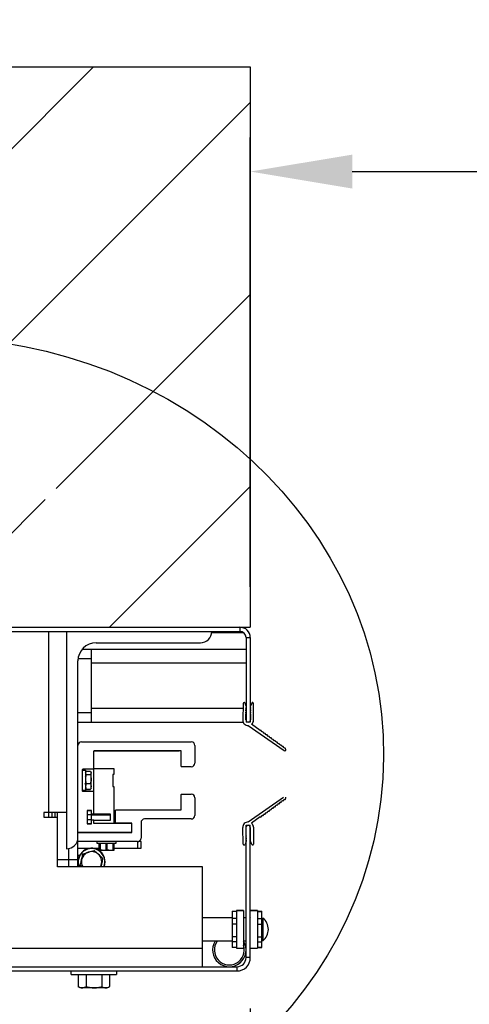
# Model space of a CAD drawing. Header units: inches. Extents: x 170 to 288, y 234 to 248.
# Tile 370 of 480: x 251.39 to 251.803, y 237.691 to 238.597. Entities that reach past the tile are written whole.
import ezdxf

# ---------------------------------------------------------------- set-up
doc = ezdxf.new("R2010")
doc.units = ezdxf.units.IN
doc.header["$LTSCALE"] = 0.25
doc.header["$MEASUREMENT"] = 0
for name, color, linetype in [('ANNOTATIONS', 1, 'Continuous'), ('DETAILS', 4, 'Continuous'), ('STANDARD Z GUIDE MOTOR RH', 7, 'Continuous')]:
    doc.layers.add(name, color=color, linetype=linetype)
doc.styles.add('ARIAL', font='arial.ttf', dxfattribs={"height": 0.09375})
doc.dimstyles.new('STANDARD$0', dxfattribs={"dimtxt": 0.09375, "dimasz": 0.09375, "dimexe": 0.03125, "dimexo": 0.046875, "dimgap": 0.09, "dimtad": 0, "dimtih": 1, "dimtoh": 1, "dimdec": 4, "dimzin": 0, "dimdsep": 46, "dimtxsty": 'ARIAL', "dimcen": 0.09, "dimadec": 0, "dimazin": 0, "dimtfac": 1, "dimtdec": 4, "dimtofl": 0, "dimtmove": 0, "dimatfit": 1, "dimfxl": 1, "dimtolj": 1, "dimtzin": 0, "dimarcsym": 0})

# ---------------------------------------------------------------- blocks, each defined once
blk = doc.blocks.new('*D36')
at = {"layer": 'ANNOTATIONS', "color": 0, "lineweight": -2, "transparency": 16777216}
for p, q in [((251.60208, 238.07493), (251.60208, 238.4883)), ((255.6023, 238.07697), (255.6023, 238.4883)), ((251.69583, 238.45705), (252.98575, 238.45705)), ((255.50855, 238.45705), (254.21842, 238.45705))]:
    blk.add_line(p, q, dxfattribs=at)
at = {"layer": 'ANNOTATIONS', "color": 0, "transparency": 16777216}
for points in [[(251.69583, 238.47267), (251.69583, 238.44142), (251.60208, 238.45705)], [(255.50855, 238.47267), (255.50855, 238.44142), (255.6023, 238.45705)]]:
    blk.add_solid(points, dxfattribs=at)
at = {"layer": 'defpoints', "color": 0, "transparency": 16777216}
for p in [(255.6023, 238.45705), (251.60208, 238.02805), (255.6023, 238.03009)]:
    blk.add_point(p, dxfattribs=at)
at = {"layer": 'ANNOTATIONS', "color": 0, "transparency": 16777216, "insert": (253.60208, 238.45705), "char_height": 0.09375, "attachment_point": 5, "style": 'ARIAL'}
blk.add_mtext('\\A1;OPENING WIDTH', dxfattribs=at)
blk = doc.blocks.new('*D33')
at = {"layer": 'ANNOTATIONS', "color": 0, "lineweight": -2, "transparency": 16777216}
for p, q in [((251.60208, 237.68664), (251.60208, 237.31318)), ((251.02708, 237.66778), (251.02708, 237.31318)), ((250.93333, 237.34443), (250.83958, 237.34443)), ((251.69583, 237.34443), (251.78958, 237.34443))]:
    blk.add_line(p, q, dxfattribs=at)
at = {"layer": 'ANNOTATIONS', "color": 0, "transparency": 16777216}
for points in [[(250.93333, 237.36005), (250.93333, 237.3288), (251.02708, 237.34443)], [(251.69583, 237.36005), (251.69583, 237.3288), (251.60208, 237.34443)]]:
    blk.add_solid(points, dxfattribs=at)
at = {"layer": 'defpoints', "color": 0, "transparency": 16777216}
for p in [(251.60208, 237.73352), (251.02708, 237.71465), (251.60208, 237.34443)]:
    blk.add_point(p, dxfattribs=at)
at = {"layer": 'ANNOTATIONS', "color": 0, "transparency": 16777216, "insert": (251.31954, 237.34443), "char_height": 0.09375, "attachment_point": 5, "style": 'ARIAL'}
blk.add_mtext('\\A1;17 1/4"', dxfattribs=at)

msp = doc.modelspace()

# ---------------------------------------------------------------- hatches: boundary and pattern name
at = {"layer": 'STANDARD Z GUIDE MOTOR RH'}
h = msp.add_hatch(dxfattribs=at)
h.set_pattern_fill('ANSI31', color=256)
edge = h.paths.add_edge_path()
edge.add_ellipse((251.30783, 237.92112), major_axis=(0.41679, -0.00287), ratio=0.919729, start_angle=45.45355, end_angle=161.00699)
edge.add_line((250.91458, 238.04859), (250.91458, 238.03768))
edge.add_line((250.91458, 238.03768), (251.60208, 238.03768))
edge.add_line((251.60208, 238.03768), (251.60208, 238.1923))
edge = h.paths.add_edge_path()
edge.add_line((251.60208, 238.55331), (250.91458, 238.55331))
edge.add_line((250.91458, 238.55331), (250.91458, 238.32179))
edge.add_line((250.91458, 238.32179), (250.99255, 238.32179))
edge.add_line((250.99255, 238.32179), (250.85048, 238.27489))
edge.add_line((250.85048, 238.27489), (250.91458, 238.27489))
edge.add_line((250.91458, 238.27489), (250.91458, 238.04859))
edge.add_ellipse((251.30783, 237.92112), major_axis=(0.41679, -0.00287), ratio=0.919729, start_angle=45.45355, end_angle=161.00699, ccw=False)
edge.add_line((251.60208, 238.1923), (251.60208, 238.55331))
h.paths.add_polyline_path([(256.28958, 238.55331), (255.60208, 238.55331), (255.60208, 238.03768), (256.28958, 238.03768), (256.28958, 238.27489), (256.35369, 238.27489), (256.21162, 238.32179), (256.28958, 238.32179)])

# ---------------------------------------------------------------- linework, layer by layer
at = {"layer": 'DETAILS'}
msp.add_ellipse((251.30783, 237.92112), major_axis=(0.41679, -0.00287), ratio=0.919729, dxfattribs=at)
at = {"layer": 'STANDARD Z GUIDE MOTOR RH'}
for p, q in [((250.91458, 238.55331), (251.60208, 238.55331)), ((251.60208, 238.55331), (251.60208, 238.03768)), ((250.91458, 238.03768), (251.60208, 238.03768)), ((251.04505, 238.03768), (251.59245, 238.03768)), ((251.04505, 238.03372), (251.59245, 238.03372)), ((251.41655, 238.03372), (251.41655, 237.86288)), ((251.43322, 238.03372), (251.43322, 237.83372)), ((251.56651, 238.0328), (251.59555, 238.0328)), ((251.59245, 238.03768), (251.59245, 238.03372)), ((251.4603, 238.0233), (251.55613, 238.0233)), ((251.59812, 238.02805), (251.60208, 238.02805)), ((251.59812, 238.02805), (251.59812, 237.95018)), ((251.60208, 238.02805), (251.60208, 237.95018)), ((251.59812, 238.01705), (251.44729, 238.01705)), ((251.45613, 237.95038), (251.45613, 238.01705)), ((251.44363, 237.81705), (251.44363, 238.00663)), ((251.44377, 238.00872), (251.45613, 238.00872)), ((251.59812, 238.00455), (251.45613, 238.00455)), ((251.59557, 237.96755), (251.59513, 237.95221)), ((251.59826, 237.9649), (251.59725, 237.96781)), ((251.60336, 237.96781), (251.60224, 237.96488)), ((251.60499, 237.95208), (251.60494, 237.96752)), ((251.45613, 237.95872), (251.44363, 237.95872)), ((251.59543, 237.96288), (251.45613, 237.96288)), ((251.59808, 237.95859), (251.59809, 237.95972)), ((251.59809, 237.96074), (251.5981, 237.9618)), ((251.5981, 237.96283), (251.59811, 237.96387)), ((251.59812, 237.96288), (251.59811, 237.96288)), ((251.60229, 237.96288), (251.60208, 237.96288)), ((251.60228, 237.96122), (251.60208, 237.96122)), ((251.60227, 237.95971), (251.60226, 237.95856)), ((251.60228, 237.96178), (251.60227, 237.96071)), ((251.60229, 237.96385), (251.60229, 237.96281)), ((251.44363, 237.95038), (251.59542, 237.95038)), ((251.59785, 237.95245), (251.59788, 237.95759)), ((251.60208, 237.95018), (251.59812, 237.95018)), ((251.60233, 237.95757), (251.60236, 237.95245)), ((251.60009, 237.94714), (251.63315, 237.92406)), ((251.61112, 237.94247), (251.6032, 237.94827)), ((251.61289, 237.9412), (251.6123, 237.94163)), ((251.61475, 237.93987), (251.61418, 237.94028)), ((251.44697, 237.93216), (251.54779, 237.93216)), ((251.61661, 237.93854), (251.61594, 237.93901)), ((251.61851, 237.93717), (251.61773, 237.93773)), ((251.62033, 237.93586), (251.61964, 237.93636)), ((251.62232, 237.93444), (251.62148, 237.93504)), ((251.62414, 237.93313), (251.62341, 237.93365)), ((251.62607, 237.93174), (251.62513, 237.93242)), ((251.62789, 237.93044), (251.6271, 237.931)), ((251.45822, 237.86544), (251.45822, 237.92349)), ((251.45847, 237.92381), (251.53653, 237.92381)), ((251.53829, 237.92382), (251.45855, 237.92382)), ((251.53862, 237.90957), (251.53862, 237.92349)), ((251.55112, 237.92882), (251.55112, 237.91257)), ((251.62979, 237.92907), (251.62896, 237.92967)), ((251.63155, 237.92781), (251.63084, 237.92832)), ((251.63357, 237.92636), (251.63263, 237.92703)), ((251.44788, 237.89707), (251.44788, 237.90682)), ((251.44788, 237.90611), (251.45055, 237.90611)), ((251.44822, 237.90716), (251.45788, 237.90716)), ((251.45055, 237.90611), (251.45055, 237.88737)), ((251.4512, 237.90505), (251.45055, 237.90355)), ((251.45055, 237.90403), (251.45088, 237.9046)), ((251.45088, 237.9046), (251.4512, 237.90516)), ((251.4512, 237.90516), (251.45511, 237.90516)), ((251.4512, 237.90505), (251.45511, 237.90505)), ((251.45511, 237.90516), (251.45543, 237.9046)), ((251.45511, 237.90505), (251.45576, 237.90355)), ((251.45543, 237.9046), (251.45576, 237.90403)), ((251.45576, 237.88945), (251.45576, 237.90403)), ((251.45822, 237.9075), (251.47659, 237.9075)), ((251.47659, 237.9075), (251.47659, 237.90205)), ((251.54779, 237.90924), (251.53896, 237.90924)), ((251.44755, 237.89674), (251.44788, 237.89707)), ((251.44788, 237.89641), (251.44755, 237.89674)), ((251.44788, 237.88666), (251.44788, 237.89701)), ((251.4512, 237.90205), (251.45511, 237.90205)), ((251.47659, 237.90205), (251.47576, 237.90205)), ((251.47576, 237.90205), (251.47576, 237.89116)), ((251.45055, 237.88737), (251.44788, 237.88737)), ((251.45788, 237.88632), (251.44822, 237.88632)), ((251.4512, 237.89374), (251.45055, 237.89108)), ((251.45088, 237.88887), (251.45055, 237.88945)), ((251.4512, 237.88843), (251.45098, 237.88893)), ((251.4512, 237.89374), (251.45511, 237.89374)), ((251.4512, 237.88843), (251.45511, 237.88843)), ((251.4512, 237.88832), (251.45511, 237.88832)), ((251.45511, 237.89374), (251.45576, 237.89108)), ((251.45511, 237.88843), (251.45533, 237.88893)), ((251.45576, 237.88945), (251.45543, 237.88887)), ((251.47576, 237.89116), (251.47659, 237.89116)), ((251.47659, 237.89116), (251.47659, 237.85711)), ((251.53862, 237.86981), (251.53862, 237.88373)), ((251.53896, 237.88406), (251.54779, 237.88406)), ((251.55112, 237.88073), (251.55112, 237.86448)), ((251.60009, 237.8584), (251.6326, 237.88109)), ((251.62979, 237.87646), (251.62896, 237.87586)), ((251.63155, 237.87772), (251.63084, 237.87722)), ((251.63125, 237.87715), (251.63125, 237.87751)), ((251.63357, 237.87917), (251.63263, 237.8785)), ((251.45205, 237.86873), (251.45205, 237.8569)), ((251.45215, 237.86865), (251.45215, 237.85698)), ((251.45612, 237.86865), (251.45215, 237.86865)), ((251.45588, 237.86907), (251.45238, 237.86907)), ((251.45612, 237.85698), (251.45612, 237.86865)), ((251.45622, 237.86575), (251.45622, 237.86873)), ((251.47826, 237.85762), (251.47826, 237.86915)), ((251.47859, 237.86948), (251.53829, 237.86948)), ((251.61851, 237.86837), (251.61773, 237.8678)), ((251.62033, 237.86967), (251.61964, 237.86917)), ((251.62232, 237.8711), (251.62148, 237.8705)), ((251.62414, 237.87241), (251.62341, 237.87188)), ((251.62607, 237.8738), (251.62513, 237.87312)), ((251.62789, 237.8751), (251.6271, 237.87453)), ((251.41238, 237.86705), (251.41238, 237.86288)), ((251.43322, 237.86705), (251.41238, 237.86705)), ((251.41238, 237.86288), (251.42488, 237.86288)), ((251.41988, 237.86288), (251.41988, 237.86705)), ((251.42246, 237.86705), (251.42246, 237.86288)), ((251.42488, 237.81705), (251.42488, 237.86705)), ((251.45205, 237.86555), (251.45215, 237.86555)), ((251.45205, 237.86497), (251.45215, 237.86497)), ((251.45215, 237.86532), (251.45612, 237.86532)), ((251.45612, 237.86032), (251.45215, 237.86032)), ((251.45612, 237.86555), (251.45629, 237.86555)), ((251.45612, 237.86497), (251.47349, 237.86497)), ((251.45622, 237.8569), (251.45622, 237.85988)), ((251.45788, 237.86542), (251.45655, 237.86542)), ((251.45655, 237.86021), (251.45788, 237.86021)), ((251.45815, 237.86555), (251.45822, 237.86555)), ((251.47349, 237.86544), (251.45822, 237.86544)), ((251.45822, 237.86019), (251.47349, 237.86019)), ((251.45822, 237.85711), (251.45822, 237.86019)), ((251.47349, 237.86019), (251.47349, 237.86544)), ((251.47659, 237.86555), (251.47826, 237.86555)), ((251.47659, 237.86497), (251.47826, 237.86497)), ((251.54779, 237.86115), (251.50492, 237.86115)), ((251.61112, 237.86306), (251.6032, 237.85726)), ((251.61289, 237.86433), (251.6123, 237.86391)), ((251.61475, 237.86567), (251.61418, 237.86526)), ((251.61661, 237.867), (251.61594, 237.86652)), ((251.45215, 237.85698), (251.45612, 237.85698)), ((251.45238, 237.85657), (251.45588, 237.85657)), ((251.49292, 237.85711), (251.45822, 237.85711)), ((251.49326, 237.85728), (251.47859, 237.85728)), ((251.49326, 237.84893), (251.49326, 237.85728)), ((251.50159, 237.85781), (251.50159, 237.8436)), ((251.59557, 237.83799), (251.59513, 237.85333)), ((251.59785, 237.85308), (251.59788, 237.84795)), ((251.59812, 237.85535), (251.60208, 237.85535)), ((251.59812, 237.73352), (251.59812, 237.85535)), ((251.60208, 237.73352), (251.60208, 237.85535)), ((251.60233, 237.84796), (251.60236, 237.85308)), ((251.60499, 237.85345), (251.60494, 237.83801)), ((251.49826, 237.84026), (251.44363, 237.84026)), ((251.49292, 237.84877), (251.44397, 237.84877)), ((251.44397, 237.8486), (251.49292, 237.8486)), ((251.46126, 237.83866), (251.46126, 237.84026)), ((251.46663, 237.8486), (251.46632, 237.84877)), ((251.46992, 237.8487), (251.46882, 237.84877)), ((251.46992, 237.8406), (251.46959, 237.84026)), ((251.46992, 237.8487), (251.46992, 237.8486)), ((251.47026, 237.84026), (251.46992, 237.8406)), ((251.47364, 237.84877), (251.47394, 237.8486)), ((251.47383, 237.84877), (251.47405, 237.84864)), ((251.47383, 237.84877), (251.47405, 237.84865)), ((251.47859, 237.84026), (251.47859, 237.83866)), ((251.49826, 237.84026), (251.49826, 237.83418)), ((251.50159, 237.84043), (251.49931, 237.84043)), ((251.50159, 237.83418), (251.50159, 237.84043)), ((251.59826, 237.84064), (251.59725, 237.83773)), ((251.59808, 237.84695), (251.59809, 237.84582)), ((251.59809, 237.8448), (251.5981, 237.84374)), ((251.5981, 237.84271), (251.59811, 237.84166)), ((251.60336, 237.83772), (251.60224, 237.84066)), ((251.60227, 237.84582), (251.60226, 237.84697)), ((251.60228, 237.84376), (251.60227, 237.84482)), ((251.60229, 237.84169), (251.60229, 237.84273)), ((251.4353, 237.81705), (251.4353, 237.83393)), ((251.44363, 237.83418), (251.46304, 237.83418)), ((251.47859, 237.83866), (251.46126, 237.83866)), ((251.46303, 237.83256), (251.463, 237.83258)), ((251.46304, 237.83256), (251.46303, 237.83256)), ((251.46304, 237.83256), (251.46304, 237.83866)), ((251.46305, 237.83256), (251.46305, 237.83866)), ((251.46311, 237.83256), (251.46311, 237.83866)), ((251.4633, 237.83256), (251.4633, 237.83866)), ((251.46359, 237.8323), (251.46341, 237.83239)), ((251.46367, 237.83226), (251.46359, 237.8323)), ((251.46363, 237.83386), (251.46363, 237.83279)), ((251.46363, 237.83386), (251.46367, 237.83386)), ((251.46367, 237.83866), (251.46367, 237.83256)), ((251.4643, 237.83256), (251.46367, 237.83256)), ((251.46372, 237.83226), (251.46367, 237.83229)), ((251.47613, 237.83226), (251.46372, 237.83226)), ((251.4643, 237.83256), (251.4643, 237.83866)), ((251.4693, 237.83256), (251.4668, 237.83226)), ((251.4693, 237.83866), (251.4693, 237.83256)), ((251.47055, 237.83256), (251.4693, 237.83256)), ((251.47055, 237.83256), (251.47055, 237.83866)), ((251.47555, 237.83256), (251.47305, 237.83226)), ((251.47555, 237.83866), (251.47555, 237.83256)), ((251.47655, 237.83256), (251.47555, 237.83256)), ((251.47617, 237.83229), (251.47613, 237.83226)), ((251.47617, 237.83256), (251.47617, 237.83866)), ((251.47625, 237.8323), (251.47617, 237.83226)), ((251.47622, 237.83229), (251.47617, 237.83226)), ((251.47644, 237.83239), (251.47625, 237.8323)), ((251.47665, 237.83249), (251.47644, 237.83239)), ((251.47655, 237.83256), (251.47655, 237.83866)), ((251.47681, 237.83256), (251.47665, 237.83249)), ((251.47674, 237.83256), (251.47674, 237.83866)), ((251.4768, 237.83256), (251.4768, 237.83866)), ((251.47681, 237.83256), (251.47681, 237.83866)), ((251.47681, 237.83418), (251.50159, 237.83418)), ((251.44363, 237.82352), (251.42488, 237.82352)), ((251.44363, 237.82776), (251.44536, 237.82776)), ((251.55822, 237.81705), (251.42488, 237.81705)), ((251.44734, 237.81705), (251.44581, 237.81846)), ((251.55822, 237.72518), (251.55822, 237.81705)), ((251.58927, 237.77691), (251.58927, 237.74213)), ((251.58927, 237.77691), (251.59583, 237.77691)), ((251.59583, 237.7769), (251.58927, 237.7769)), ((251.58927, 237.7769), (251.59583, 237.7769)), ((251.59583, 237.77691), (251.59583, 237.74213)), ((251.60208, 237.77691), (251.60865, 237.77691)), ((251.60865, 237.7769), (251.60208, 237.7769)), ((251.60865, 237.77691), (251.60865, 237.74213)), ((251.55822, 237.77034), (251.58534, 237.77034)), ((251.58534, 237.77632), (251.58927, 237.77632)), ((251.58534, 237.77632), (251.58534, 237.74272)), ((251.58927, 237.77588), (251.58534, 237.77588)), ((251.58927, 237.76942), (251.58534, 237.76942)), ((251.59583, 237.77034), (251.59812, 237.77034)), ((251.60208, 237.77045), (251.6022, 237.77067)), ((251.60865, 237.77632), (251.61258, 237.77632)), ((251.60865, 237.77588), (251.61258, 237.77588)), ((251.60865, 237.76942), (251.61258, 237.76942)), ((251.61258, 237.74272), (251.61258, 237.77632)), ((251.61258, 237.77008), (251.61352, 237.76998)), ((251.61352, 237.76998), (251.61352, 237.74905)), ((251.58927, 237.76439), (251.58534, 237.76439)), ((251.60865, 237.76439), (251.61258, 237.76439)), ((251.58927, 237.75272), (251.58534, 237.75272)), ((251.60865, 237.75272), (251.61258, 237.75272)), ((251.55822, 237.74185), (251.09155, 237.74185)), ((251.58534, 237.74869), (251.55822, 237.74869)), ((251.58927, 237.74803), (251.58534, 237.74803)), ((251.58927, 237.74282), (251.58534, 237.74282)), ((251.58927, 237.74272), (251.58534, 237.74272)), ((251.58927, 237.74213), (251.59583, 237.74213)), ((251.58927, 237.74213), (251.59583, 237.74213)), ((251.59812, 237.74869), (251.59583, 237.74869)), ((251.6021, 237.74807), (251.60208, 237.74805)), ((251.60208, 237.74213), (251.60865, 237.74213)), ((251.60865, 237.74803), (251.61258, 237.74803)), ((251.60865, 237.74282), (251.61258, 237.74282)), ((251.61258, 237.74272), (251.60865, 237.74272)), ((251.61352, 237.74905), (251.61258, 237.74895)), ((251.60208, 237.73352), (251.59812, 237.73352)), ((251.04375, 237.72518), (251.58978, 237.72518)), ((251.58978, 237.72518), (251.58978, 237.72122)), ((251.03562, 237.72122), (251.58978, 237.72122)), ((251.43738, 237.71788), (251.43738, 237.72122)), ((251.43738, 237.71788), (251.47905, 237.71788)), ((251.44379, 237.71788), (251.44379, 237.70687)), ((251.45124, 237.71788), (251.45124, 237.70687)), ((251.46567, 237.71788), (251.46567, 237.70687)), ((251.47265, 237.71788), (251.47265, 237.70687)), ((251.47905, 237.72122), (251.47905, 237.71788)), ((251.44394, 237.7068), (251.44379, 237.70687)), ((251.44572, 237.70575), (251.44393, 237.70678)), ((251.47072, 237.70575), (251.44572, 237.70575)), ((251.47251, 237.70678), (251.47072, 237.70575))]:
    msp.add_line(p, q, dxfattribs=at)
at = {"layer": 'STANDARD Z GUIDE MOTOR RH', "flags": 128}
msp.add_lwpolyline([(251.46774, 237.81705), (251.46839, 237.81925), (251.46863, 237.82168)], dxfattribs=at)
at = {"layer": 'STANDARD Z GUIDE MOTOR RH'}
for centre, radius, start, end in [((251.55613, 238.03372), 0.01042, 270, 0), ((251.59245, 238.02805), 0.00963, 0, 90), ((251.59245, 238.02805), 0.00567, 0, 90), ((251.4603, 238.00663), 0.01667, 90, 180), ((251.59643, 237.96753), 0.000867, 19.15679, 178.36516), ((251.60412, 237.96752), 0.000818, 0.1785, 159.16523), ((251.59789, 237.95811), 0.000519, 268.45576, 68.67393), ((251.59799, 237.96023), 0.000519, 280.22865, 79.07717), ((251.59814, 237.96231), 0.000519, 265.84202, 93.4638), ((251.59819, 237.96439), 0.000519, 261.62824, 81.62824), ((251.60233, 237.96437), 0.000519, 99.70373, 266.23186), ((251.60236, 237.96229), 0.000519, 98.37204, 260.93378), ((251.60241, 237.96021), 0.000519, 105.78761, 253.51821), ((251.60244, 237.95808), 0.000519, 110.54969, 257.05455), ((251.60006, 237.95207), 0.00493, 178.36516, 270.4196), ((251.6001, 237.95244), 0.00226, 179.65291, 0.34709), ((251.60006, 237.95207), 0.00493, 309.68343, 0.1785), ((251.61158, 237.94188), 0.000754, 340.70985, 127.95256), ((251.61328, 237.94039), 0.000906, 353.30666, 115.35575), ((251.61516, 237.93918), 0.000801, 348.0754, 120.58701), ((251.44697, 237.92882), 0.00333, 90, 180), ((251.54779, 237.92882), 0.00333, 0, 90), ((251.61705, 237.93797), 0.000716, 340.42247, 128.23994), ((251.61896, 237.93661), 0.000721, 340.30107, 128.36134), ((251.6207, 237.93516), 0.000794, 350.82405, 117.83836), ((251.6227, 237.93382), 0.000725, 346.65898, 122.00343), ((251.62454, 237.93263), 0.000634, 340.26772, 128.39469), ((251.62647, 237.9312), 0.000665, 342.44348, 126.21893), ((251.45855, 237.92349), 0.000333, 90, 180), ((251.53829, 237.92349), 0.000333, 0, 90), ((251.62824, 237.9298), 0.000728, 349.74445, 118.91796), ((251.63012, 237.92842), 0.00073, 352.01086, 116.65155), ((251.63192, 237.92719), 0.00073, 348.0451, 120.61731), ((251.63376, 237.92494), 0.00108, 235.07686, 51.6115), ((251.63396, 237.92601), 0.000523, 334.1147, 138.41048), ((251.44822, 237.90682), 0.000333, 90, 180), ((251.45788, 237.90749), 0.000333, 270, 360), ((251.53896, 237.90957), 0.000333, 180, 270), ((251.54779, 237.91257), 0.00333, 270, 0), ((251.44822, 237.88666), 0.000333, 180, 270), ((251.45788, 237.88599), 0.000333, 0, 90), ((251.53896, 237.88373), 0.000333, 90, 180), ((251.54779, 237.88073), 0.00333, 0, 90), ((251.63012, 237.87711), 0.00073, 243.34845, 7.98914), ((251.63192, 237.87835), 0.00073, 239.38269, 11.9549), ((251.63396, 237.87952), 0.000523, 221.58952, 25.8853), ((251.63376, 237.88059), 0.00108, 308.3885, 27.66424), ((251.45238, 237.86873), 0.000333, 90, 180), ((251.45588, 237.86873), 0.000333, 0, 90), ((251.47859, 237.86915), 0.000333, 90, 180), ((251.53829, 237.86981), 0.000333, 270, 0), ((251.61705, 237.86756), 0.000716, 231.76006, 19.57753), ((251.61896, 237.86893), 0.000721, 231.63866, 19.69893), ((251.6207, 237.87037), 0.000794, 242.16164, 9.17595), ((251.6227, 237.87172), 0.000725, 237.99657, 13.34102), ((251.62454, 237.87291), 0.000634, 231.60531, 19.73228), ((251.62647, 237.87433), 0.000665, 233.78107, 17.55652), ((251.62824, 237.87574), 0.000728, 241.08204, 10.25555), ((251.45655, 237.86575), 0.000333, 180, 270), ((251.45655, 237.85988), 0.000333, 90, 180), ((251.45788, 237.86575), 0.000333, 270, 0), ((251.45788, 237.85988), 0.000333, 0, 90), ((251.50492, 237.85781), 0.00333, 90, 180), ((251.54779, 237.86448), 0.00333, 270, 0), ((251.60006, 237.85347), 0.00493, 89.5804, 181.63484), ((251.61158, 237.86366), 0.000754, 232.04744, 19.29015), ((251.61328, 237.86515), 0.000906, 244.64425, 6.69334), ((251.61516, 237.86636), 0.000801, 239.41299, 11.9246), ((251.45238, 237.8569), 0.000333, 180, 270), ((251.45588, 237.8569), 0.000333, 270, 0), ((251.45855, 237.85744), 0.000333, 180, 270), ((251.47859, 237.85762), 0.000333, 180, 270), ((251.49292, 237.85677), 0.000333, 0, 90), ((251.6001, 237.8531), 0.00226, 359.65291, 180.34709), ((251.60006, 237.85347), 0.00493, 359.8215, 50.31657), ((251.43322, 237.84413), 0.01042, 270, 0), ((251.44397, 237.84911), 0.000333, 180, 270), ((251.44397, 237.84826), 0.000333, 90, 180), ((251.49292, 237.84911), 0.000333, 270, 0), ((251.49292, 237.84893), 0.000333, 270, 0), ((251.49826, 237.8436), 0.00333, 270, 0), ((251.59789, 237.84743), 0.000519, 291.32607, 91.54424), ((251.59799, 237.84531), 0.000519, 280.92283, 79.77135), ((251.59814, 237.84322), 0.000519, 266.5362, 94.15798), ((251.59819, 237.84115), 0.000519, 278.37176, 98.37176), ((251.60233, 237.84117), 0.000519, 93.76814, 260.29627), ((251.60236, 237.84324), 0.000519, 99.06622, 261.62796), ((251.60241, 237.84532), 0.000519, 106.48179, 254.21239), ((251.60244, 237.84746), 0.000519, 102.94545, 249.45031), ((251.45613, 237.82168), 0.0125, 0, 201.75674), ((251.45613, 237.82168), 0.01223, 337.74393, 202.25603), ((251.59643, 237.83801), 0.000867, 181.63484, 340.84321), ((251.60412, 237.83801), 0.000818, 200.83477, 359.8215), ((251.45613, 237.82168), 0.00937, 330.35254, 209.64742), ((251.60543, 237.75952), 0.01322, 307.68614, 52.31386), ((251.58275, 237.74055), 0.01537, 148.01406, 31.63445), ((251.58275, 237.74055), 0.01373, 143.65042, 17.69841), ((251.58978, 237.73352), 0.0123, 270, 0), ((251.58978, 237.73352), 0.00833, 270, 0)]:
    msp.add_arc(centre, radius, start, end, dxfattribs=at)
for points, knots in [([(251.45029, 237.90089), (251.45039, 237.9007), (251.45052, 237.90047), (251.45064, 237.90025), (251.45066, 237.90022)], [0, 0, 0, 0, 0.847137, 1, 1, 1, 1]), ([(251.45055, 237.90355), (251.45055, 237.90352), (251.45056, 237.90301), (251.45089, 237.90251), (251.4512, 237.90205)], [0, 0, 0, 0, 0.0701606, 1, 1, 1, 1]), ([(251.4512, 237.90205), (251.45112, 237.90177), (251.45074, 237.90042), (251.45063, 237.89901), (251.45055, 237.8979)], [0, 0, 0, 0, 0.20646, 1, 1, 1, 1]), ([(251.45055, 237.8979), (251.45056, 237.89757), (251.45059, 237.89617), (251.45094, 237.8948), (251.4512, 237.89374)], [0, 0, 0, 0, 0.228289, 1, 1, 1, 1]), ([(251.45576, 237.90355), (251.45576, 237.90352), (251.45575, 237.90301), (251.45542, 237.90251), (251.45511, 237.90205)], [0, 0, 0, 0, 0.0701606, 1, 1, 1, 1]), ([(251.45511, 237.90205), (251.45519, 237.90177), (251.45557, 237.90042), (251.45568, 237.89901), (251.45576, 237.8979)], [0, 0, 0, 0, 0.20646, 1, 1, 1, 1]), ([(251.45576, 237.8979), (251.45575, 237.89757), (251.45572, 237.89617), (251.45538, 237.8948), (251.45511, 237.89374)], [0, 0, 0, 0, 0.228289, 1, 1, 1, 1]), ([(251.45074, 237.8928), (251.45067, 237.89292), (251.4505, 237.89324), (251.45032, 237.89355), (251.45022, 237.89374)], [0, 0, 0, 0, 0.397864, 1, 1, 1, 1]), ([(251.45055, 237.89108), (251.45055, 237.89102), (251.45056, 237.89012), (251.45089, 237.88924), (251.4512, 237.88843)], [0, 0, 0, 0, 0.070258, 1, 1, 1, 1]), ([(251.45576, 237.89108), (251.45576, 237.89102), (251.45575, 237.89012), (251.45542, 237.88924), (251.45511, 237.88843)], [0, 0, 0, 0, 0.070258, 1, 1, 1, 1]), ([(251.46655, 237.8486), (251.46645, 237.84866), (251.46635, 237.84872), (251.46625, 237.84877), (251.46625, 237.84877)], [0, 0, 0, 0, 0.99435, 1, 1, 1, 1]), ([(251.47017, 237.84035), (251.47009, 237.84036), (251.46993, 237.84037), (251.46978, 237.84038), (251.46971, 237.84038)], [0, 0, 0, 0, 0.5324896, 1, 1, 1, 1]), ([(251.47154, 237.8486), (251.47153, 237.8486), (251.47107, 237.84864), (251.47049, 237.84867), (251.46992, 237.8487)], [0, 0, 0, 0, 0.021134, 1, 1, 1, 1]), ([(251.47378, 237.8486), (251.47377, 237.8486), (251.47367, 237.84863), (251.47304, 237.84869), (251.47227, 237.84875), (251.47195, 237.84877)], [0, 0, 0, 0, 0.017432, 0.592688, 1, 1, 1, 1]), ([(251.45334, 237.83062), (251.45346, 237.83066), (251.4552, 237.83121), (251.45691, 237.83174), (251.4585, 237.83224)], [0, 0, 0, 0, 0.070223, 1, 1, 1, 1]), ([(251.4585, 237.83224), (251.45915, 237.83164), (251.46045, 237.83044), (251.4618, 237.8292), (251.46248, 237.82858)], [0, 0, 0, 0, 0.495451, 1, 1, 1, 1]), ([(251.46342, 237.8324), (251.46338, 237.83241), (251.46328, 237.83244), (251.46318, 237.83251), (251.46311, 237.83256)], [0, 0, 0, 0, 0.3437766, 1, 1, 1, 1]), ([(251.46363, 237.83229), (251.46356, 237.83233), (251.46344, 237.83239), (251.46333, 237.83252), (251.4633, 237.83256)], [0, 0, 0, 0, 0.662264, 1, 1, 1, 1]), ([(251.46367, 237.83256), (251.46367, 237.83255), (251.46367, 237.83241), (251.46367, 237.83235), (251.46367, 237.83229)], [0, 0, 0, 0, 0.0973709, 1, 1, 1, 1]), ([(251.4668, 237.83226), (251.46621, 237.83229), (251.46536, 237.83233), (251.46454, 237.83251), (251.4643, 237.83256)], [0, 0, 0, 0, 0.706654, 1, 1, 1, 1]), ([(251.47305, 237.83226), (251.47246, 237.83229), (251.47161, 237.83233), (251.47079, 237.83251), (251.47055, 237.83256)], [0, 0, 0, 0, 0.706645, 1, 1, 1, 1]), ([(251.47617, 237.83229), (251.47617, 237.83235), (251.47617, 237.83241), (251.47617, 237.83255), (251.47617, 237.83256)], [0, 0, 0, 0, 0.9026291, 1, 1, 1, 1]), ([(251.47622, 237.83229), (251.47632, 237.83235), (251.47643, 237.83241), (251.47654, 237.83255), (251.47655, 237.83256)], [0, 0, 0, 0, 0.902617, 1, 1, 1, 1]), ([(251.47643, 237.83241), (251.47651, 237.83244), (251.47662, 237.83248), (251.47672, 237.83255), (251.47674, 237.83256)], [0, 0, 0, 0, 0.8106182, 1, 1, 1, 1]), ([(251.47664, 237.83249), (251.47667, 237.8325), (251.47672, 237.83252), (251.47678, 237.83255), (251.4768, 237.83256)], [0, 0, 0, 0, 0.534374, 1, 1, 1, 1]), ([(251.44581, 237.81846), (251.44611, 237.81979), (251.4465, 237.82153), (251.4469, 237.82331), (251.44699, 237.82373)], [0, 0, 0, 0, 0.763372, 1, 1, 1, 1]), ([(251.44699, 237.82373), (251.44731, 237.82513), (251.44771, 237.82692), (251.44809, 237.82864), (251.44818, 237.82901)], [0, 0, 0, 0, 0.782924, 1, 1, 1, 1]), ([(251.44818, 237.82901), (251.44902, 237.82927), (251.45071, 237.8298), (251.45246, 237.83035), (251.45334, 237.83062)], [0, 0, 0, 0, 0.495466, 1, 1, 1, 1]), ([(251.46248, 237.82858), (251.46257, 237.82849), (251.46392, 237.82725), (251.46523, 237.82604), (251.46646, 237.82491)], [0, 0, 0, 0, 0.070214, 1, 1, 1, 1]), ([(251.46646, 237.82491), (251.46637, 237.82454), (251.46599, 237.82282), (251.46559, 237.82103), (251.46527, 237.81964)], [0, 0, 0, 0, 0.217076, 1, 1, 1, 1]), ([(251.46527, 237.81964), (251.46518, 237.81921), (251.46498, 237.81834), (251.46479, 237.81749), (251.4647, 237.81705)], [0, 0, 0, 0, 0.485195, 1, 1, 1, 1]), ([(251.44379, 237.70687), (251.44471, 237.70642), (251.44594, 237.70582), (251.4472, 237.70577), (251.44751, 237.70575)], [0, 0, 0, 0, 0.753674, 1, 1, 1, 1]), ([(251.44751, 237.70575), (251.44848, 237.70589), (251.44975, 237.70606), (251.45096, 237.70672), (251.45124, 237.70687)], [0, 0, 0, 0, 0.770651, 1, 1, 1, 1]), ([(251.45124, 237.70687), (251.45241, 237.70656), (251.45477, 237.70593), (251.45722, 237.70581), (251.45845, 237.70575)], [0, 0, 0, 0, 0.4954587, 1, 1, 1, 1]), ([(251.45845, 237.70575), (251.45862, 237.70575), (251.45992, 237.70576), (251.46236, 237.70601), (251.46456, 237.70658), (251.46567, 237.70687)], [0, 0, 0, 0, 0.070092, 0.53078, 1, 1, 1, 1]), ([(251.46567, 237.70687), (251.46624, 237.70656), (251.46738, 237.70593), (251.46856, 237.70581), (251.46916, 237.70575)], [0, 0, 0, 0, 0.495449, 1, 1, 1, 1]), ([(251.46916, 237.70575), (251.46924, 237.70575), (251.46987, 237.70576), (251.47105, 237.70601), (251.47211, 237.70658), (251.47265, 237.70687)], [0, 0, 0, 0, 0.070071, 0.530766, 1, 1, 1, 1])]:
    msp.add_open_spline(points, degree=3, knots=knots, dxfattribs=at)

# ---------------------------------------------------------------- dimensions: what is measured, and where the dimension line sits
at = {"layer": 'ANNOTATIONS'}
for base, p1, p2, text, picture, middle in [((255.6023, 238.45705), (251.60208, 238.02805), (255.6023, 238.03009), 'OPENING WIDTH', '*D36', (253.60208, 238.45705)), ((251.60208, 237.34443), (251.02708, 237.71465), (251.60208, 237.73352), '17 1/4"', '*D33', (251.31954, 237.34443))]:
    dim = msp.add_linear_dim(base=base, p1=p1, p2=p2, text=text, dimstyle='STANDARD$0', dxfattribs=at)
    dim.commit()
    dim.dimension.update_dxf_attribs({"geometry": picture, "text_midpoint": middle, "dimtype": 160})

doc.saveas('drawing.dxf')
